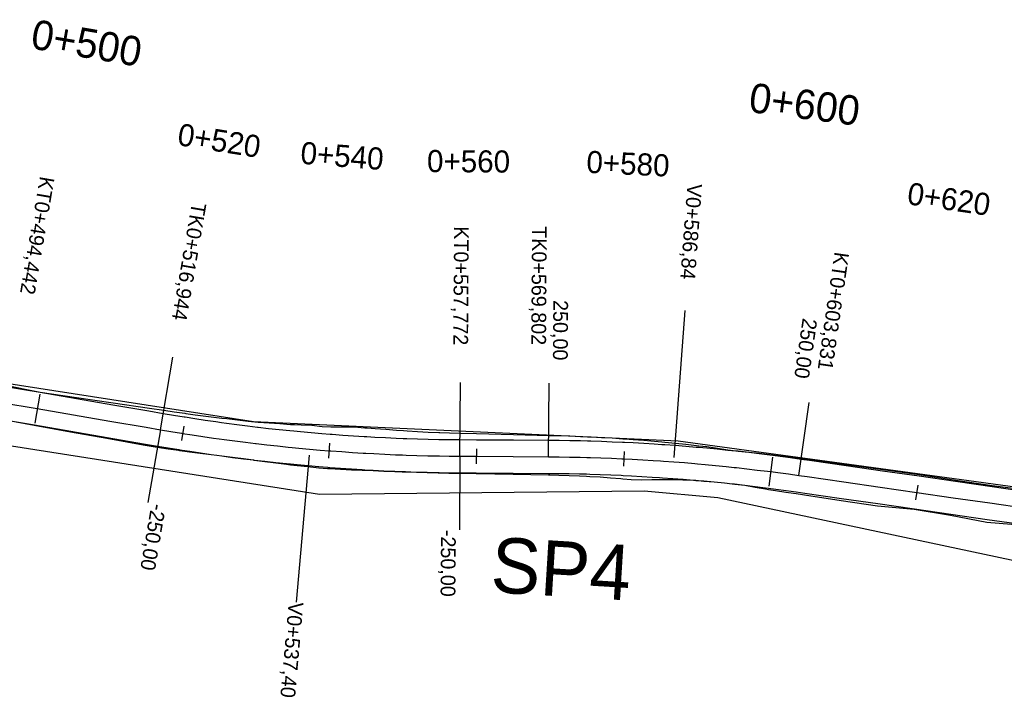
# Model space of a CAD drawing. Extents: x -636600 to -628587, y -1090963 to -1085869.
# Drawn here: x -634772.9 to -634639.3, y -1088711.7 to -1088619.8 of the extents above; entities that cross this region are included whole.
import ezdxf

# ---------------------------------------------------------------- set-up
doc = ezdxf.new("R2010")
doc.units = 0
for name, color, linetype in [('01_PARCELY_NÁVRH_PC', 7, 'Continuous'), ('03_PC_OBJEKTY_STAV', 7, 'Continuous'), ('HEKTOMETRY100', 7, 'Continuous'), ('HEKTOMETRY20', 7, 'Continuous'), ('HL_BODY', 7, 'Continuous'), ('POLOMERY', 7, 'Continuous'), ('situace_osa', 7, 'Continuous'), ('situace_těleso', 7, 'Continuous'), ('situace_vozovka', 7, 'Continuous'), ('VRCHOLY', 7, 'Continuous')]:
    doc.layers.add(name, color=color, linetype=linetype)

msp = doc.modelspace()

# ---------------------------------------------------------------- linework, layer by layer
at = {"layer": '01_PARCELY_NÁVRH_PC'}
msp.add_lwpolyline([(-634856.22, -1088665.77), (-634826.05, -1088661.82), (-634787.5, -1088667.13), (-634741.16, -1088674.32), (-634683.58, -1088676.92), (-634600.42, -1088688.28), (-634467.7, -1088692.99), (-634435.01, -1088694.69), (-634438.44, -1088700.58), (-634447.31, -1088700.27), (-634451.54, -1088705.11), (-634535.06, -1088699.64), (-634613.83, -1088697), (-634627.55, -1088695.4), (-634678.17, -1088684.68), (-634688.19, -1088683.76), (-634732.18, -1088684.2), (-634786.4, -1088675.69), (-634839.59, -1088671.11), (-634854.36, -1088673.6), (-634854.26, -1088672.81)], close=True, dxfattribs=at)
at = {"layer": 'HEKTOMETRY100'}
for points in [[(-634770.14, -1088670.59), (-634770.82, -1088674.54)], [(-634670.76, -1088679.13), (-634671.27, -1088683.1)]]:
    msp.add_lwpolyline(points, dxfattribs=at)
at = {"layer": 'HEKTOMETRY20'}
for points in [[(-634750.61, -1088674.94), (-634750.92, -1088676.91)], [(-634730.83, -1088677.27), (-634730.99, -1088679.27)], [(-634710.92, -1088678.03), (-634710.94, -1088680.03)], [(-634690.89, -1088678.37), (-634690.98, -1088680.37)], [(-634651.07, -1088682.94), (-634651.36, -1088684.92)]]:
    msp.add_lwpolyline(points, dxfattribs=at)
at = {"layer": 'HL_BODY'}
for points in [[(-634753.78, -1088675.43), (-634752.09, -1088665.57)], [(-634713.16, -1088679.02), (-634713.09, -1088669.02)], [(-634701.13, -1088679.1), (-634701.06, -1088669.1)], [(-634667.22, -1088681.63), (-634665.8, -1088671.73)]]:
    msp.add_lwpolyline(points, dxfattribs=at)
at = {"layer": 'POLOMERY'}
for points in [[(-634701.13, -1088679.1), (-634701.06, -1088669.1)], [(-634667.22, -1088681.63), (-634665.8, -1088671.73)], [(-634753.78, -1088675.43), (-634755.47, -1088685.28)], [(-634713.16, -1088679.02), (-634713.22, -1088689.02)]]:
    msp.add_lwpolyline(points, dxfattribs=at)
at = {"layer": 'situace_osa'}
msp.add_lwpolyline([(-634775.41, -1088671.72), (-634770.48, -1088672.56), (-634765.55, -1088673.41), (-634760.63, -1088674.25), (-634755.7, -1088675.1), (-634753.78, -1088675.43), (-634752.34, -1088675.67), (-634750.9, -1088675.9), (-634750.77, -1088675.93), (-634749.46, -1088676.13), (-634748.02, -1088676.35), (-634746.58, -1088676.55), (-634745.82, -1088676.66), (-634745.13, -1088676.75), (-634743.69, -1088676.95), (-634742.24, -1088677.13), (-634740.86, -1088677.3), (-634740.79, -1088677.3), (-634739.35, -1088677.47), (-634737.9, -1088677.63), (-634736.45, -1088677.78), (-634735.89, -1088677.83), (-634734.99, -1088677.92), (-634733.54, -1088678.05), (-634732.09, -1088678.18), (-634730.91, -1088678.27), (-634730.64, -1088678.29), (-634729.18, -1088678.4), (-634727.73, -1088678.5), (-634726.27, -1088678.59), (-634725.92, -1088678.61), (-634724.82, -1088678.67), (-634723.36, -1088678.74), (-634721.9, -1088678.81), (-634720.93, -1088678.85), (-634720.45, -1088678.86), (-634718.99, -1088678.91), (-634717.53, -1088678.95), (-634716.07, -1088678.98), (-634715.93, -1088678.98), (-634714.62, -1088679), (-634713.16, -1088679.02), (-634710.93, -1088679.03), (-634705.93, -1088679.06), (-634701.13, -1088679.1), (-634700.93, -1088679.1), (-634699.71, -1088679.11), (-634698.29, -1088679.13), (-634696.87, -1088679.16), (-634695.93, -1088679.18), (-634695.46, -1088679.2), (-634694.04, -1088679.24), (-634692.62, -1088679.3), (-634691.21, -1088679.36), (-634690.93, -1088679.37), (-634689.79, -1088679.43), (-634688.37, -1088679.5), (-634686.96, -1088679.59), (-634685.94, -1088679.66), (-634685.54, -1088679.68), (-634684.13, -1088679.79), (-634682.72, -1088679.89), (-634681.3, -1088680.01), (-634680.96, -1088680.04), (-634679.89, -1088680.14), (-634678.48, -1088680.27), (-634677.07, -1088680.41), (-634675.98, -1088680.53), (-634675.66, -1088680.56), (-634674.25, -1088680.72), (-634672.84, -1088680.89), (-634671.43, -1088681.06), (-634671.01, -1088681.11), (-634670.03, -1088681.24), (-634668.62, -1088681.43), (-634667.22, -1088681.63), (-634666.06, -1088681.79), (-634661.11, -1088682.51), (-634656.16, -1088683.22), (-634651.21, -1088683.93), (-634646.26, -1088684.64), (-634641.32, -1088685.35), (-634636.37, -1088686.06)], dxfattribs=at)
at = {"layer": 'situace_těleso'}
for points in [[(-634775, -1088669.32), (-634770.1, -1088670.34), (-634765.15, -1088671.06), (-634760.2, -1088671.78), (-634755.25, -1088672.51), (-634753.33, -1088672.79), (-634751.9, -1088672.99), (-634750.47, -1088673.19), (-634750.33, -1088673.21), (-634749.04, -1088673.39), (-634747.61, -1088673.57), (-634746.18, -1088673.75), (-634745.43, -1088673.84), (-634744.75, -1088673.92), (-634743.32, -1088674.09), (-634741.89, -1088674.25), (-634740.52, -1088674.38), (-634740.45, -1088674.39), (-634739.01, -1088674.5), (-634737.58, -1088674.6), (-634736.14, -1088674.7), (-634735.59, -1088674.73), (-634734.7, -1088674.78), (-634733.26, -1088674.82), (-634731.83, -1088674.98), (-634730.66, -1088675.04), (-634730.39, -1088675.03), (-634728.94, -1088675.02), (-634727.5, -1088675.04), (-634726.07, -1088675.15), (-634725.72, -1088675.18), (-634724.63, -1088675.26), (-634723.2, -1088675.37), (-634721.76, -1088675.47), (-634720.8, -1088675.53), (-634720.33, -1088675.57), (-634718.89, -1088675.66), (-634717.45, -1088675.74), (-634716.02, -1088675.8), (-634715.87, -1088675.81), (-634714.58, -1088675.86), (-634713.14, -1088675.9), (-634710.91, -1088675.96), (-634705.91, -1088676.08), (-634701.11, -1088676.19), (-634700.91, -1088676.2), (-634699.67, -1088676.23), (-634698.24, -1088676.27), (-634696.81, -1088676.33), (-634695.85, -1088676.37), (-634695.37, -1088676.39), (-634693.94, -1088676.46), (-634692.51, -1088676.54), (-634691.08, -1088676.64), (-634690.8, -1088676.66), (-634689.65, -1088676.74), (-634688.22, -1088676.85), (-634686.79, -1088676.97), (-634685.77, -1088677.06), (-634685.37, -1088677.1), (-634683.94, -1088677.24), (-634682.51, -1088677.39), (-634681.09, -1088677.55), (-634680.74, -1088677.59), (-634679.67, -1088677.71), (-634678.25, -1088677.94), (-634676.84, -1088678.15), (-634675.74, -1088678.27), (-634675.41, -1088678.3), (-634673.99, -1088678.46), (-634672.57, -1088678.62), (-634671.15, -1088678.78), (-634670.72, -1088678.84), (-634669.73, -1088678.96), (-634668.31, -1088679.14), (-634666.89, -1088679.32), (-634665.73, -1088679.48), (-634660.77, -1088680.14), (-634655.82, -1088680.82), (-634650.87, -1088681.51), (-634645.92, -1088682.25), (-634640.98, -1088683), (-634636.02, -1088683.63)], [(-634636.71, -1088688.43), (-634641.7, -1088688.02), (-634646.61, -1088687.06), (-634651.55, -1088686.25), (-634656.54, -1088685.81), (-634661.48, -1088685.05), (-634666.42, -1088684.3), (-634667.58, -1088684.13), (-634668.97, -1088683.92), (-634670.36, -1088683.72), (-634671.33, -1088683.56), (-634671.74, -1088683.49), (-634673.13, -1088683.24), (-634674.51, -1088683), (-634675.91, -1088682.83), (-634676.22, -1088682.8), (-634677.3, -1088682.68), (-634678.7, -1088682.53), (-634680.1, -1088682.38), (-634681.16, -1088682.34), (-634681.5, -1088682.33), (-634682.91, -1088682.27), (-634684.31, -1088682.23), (-634685.72, -1088682.21), (-634686.11, -1088682.21), (-634687.13, -1088682.22), (-634688.53, -1088682.25), (-634689.94, -1088682.24), (-634691.06, -1088682.13), (-634691.33, -1088682.1), (-634692.73, -1088681.98), (-634694.13, -1088681.88), (-634695.53, -1088681.8), (-634696, -1088681.77), (-634696.93, -1088681.73), (-634698.34, -1088681.68), (-634699.74, -1088681.64), (-634700.95, -1088681.6), (-634701.14, -1088681.6), (-634705.94, -1088681.5), (-634710.94, -1088681.4), (-634713.17, -1088681.35), (-634714.64, -1088681.34), (-634715.97, -1088681.32), (-634716.12, -1088681.32), (-634717.59, -1088681.28), (-634719.06, -1088681.24), (-634720.53, -1088681.19), (-634721.01, -1088681.17), (-634722, -1088681.14), (-634723.47, -1088681.08), (-634724.94, -1088681.02), (-634726.06, -1088680.97), (-634726.41, -1088680.95), (-634727.88, -1088680.89), (-634729.35, -1088680.82), (-634730.82, -1088680.75), (-634731.1, -1088680.74), (-634732.29, -1088680.62), (-634733.76, -1088680.47), (-634735.22, -1088680.31), (-634736.12, -1088680.21), (-634736.68, -1088680.14), (-634738.14, -1088679.96), (-634739.6, -1088679.78), (-634741.06, -1088679.58), (-634741.13, -1088679.57), (-634742.52, -1088679.38), (-634743.98, -1088679.19), (-634745.44, -1088679.02), (-634746.14, -1088678.94), (-634746.9, -1088678.84), (-634748.36, -1088678.66), (-634749.82, -1088678.47), (-634751.14, -1088678.28), (-634751.28, -1088678.26), (-634752.74, -1088678.06), (-634754.19, -1088677.83), (-634756.11, -1088677.5), (-634761.03, -1088676.62), (-634765.95, -1088675.74), (-634770.87, -1088674.86), (-634775.8, -1088673.97)]]:
    msp.add_lwpolyline(points, dxfattribs=at)
at = {"layer": 'situace_vozovka'}
for points in [[(-634775.03, -1088669.5), (-634770.1, -1088670.35), (-634765.17, -1088671.19), (-634760.24, -1088672.04), (-634755.32, -1088672.88), (-634753.4, -1088673.21), (-634751.98, -1088673.45), (-634750.55, -1088673.68), (-634750.41, -1088673.7), (-634749.12, -1088673.91), (-634747.69, -1088674.12), (-634746.26, -1088674.33), (-634745.51, -1088674.43), (-634744.83, -1088674.53), (-634743.4, -1088674.72), (-634741.97, -1088674.9), (-634740.6, -1088675.06), (-634740.53, -1088675.07), (-634739.1, -1088675.24), (-634737.66, -1088675.39), (-634736.22, -1088675.54), (-634735.67, -1088675.59), (-634734.78, -1088675.68), (-634733.34, -1088675.81), (-634731.9, -1088675.93), (-634730.73, -1088676.03), (-634730.46, -1088676.05), (-634729.02, -1088676.16), (-634727.58, -1088676.25), (-634726.14, -1088676.34), (-634725.79, -1088676.36), (-634724.7, -1088676.42), (-634723.25, -1088676.5), (-634721.81, -1088676.56), (-634720.84, -1088676.6), (-634720.37, -1088676.62), (-634718.92, -1088676.66), (-634717.48, -1088676.7), (-634716.03, -1088676.73), (-634715.89, -1088676.73), (-634714.59, -1088676.75), (-634713.14, -1088676.77), (-634710.91, -1088676.78), (-634705.91, -1088676.81), (-634701.11, -1088676.85), (-634700.91, -1088676.85), (-634699.68, -1088676.86), (-634698.25, -1088676.88), (-634696.82, -1088676.91), (-634695.87, -1088676.93), (-634695.39, -1088676.95), (-634693.96, -1088676.99), (-634692.53, -1088677.05), (-634691.1, -1088677.11), (-634690.83, -1088677.12), (-634689.67, -1088677.18), (-634688.24, -1088677.26), (-634686.82, -1088677.34), (-634685.79, -1088677.41), (-634685.39, -1088677.44), (-634683.96, -1088677.54), (-634682.54, -1088677.65), (-634681.11, -1088677.77), (-634680.76, -1088677.8), (-634679.69, -1088677.9), (-634678.26, -1088678.03), (-634676.84, -1088678.18), (-634675.74, -1088678.29), (-634675.41, -1088678.33), (-634673.99, -1088678.49), (-634672.57, -1088678.65), (-634671.15, -1088678.83), (-634670.73, -1088678.88), (-634669.73, -1088679.01), (-634668.32, -1088679.2), (-634666.9, -1088679.4), (-634665.74, -1088679.57), (-634660.79, -1088680.28), (-634655.84, -1088680.99), (-634650.89, -1088681.7), (-634645.94, -1088682.41), (-634641, -1088683.12), (-634636.05, -1088683.83)], [(-634775.79, -1088673.94), (-634770.86, -1088674.78), (-634765.93, -1088675.63), (-634761.01, -1088676.47), (-634756.08, -1088677.32), (-634754.16, -1088677.65), (-634752.71, -1088677.89), (-634751.26, -1088678.13), (-634751.12, -1088678.15), (-634749.8, -1088678.35), (-634748.35, -1088678.57), (-634746.89, -1088678.78), (-634746.13, -1088678.89), (-634745.44, -1088678.98), (-634743.98, -1088679.18), (-634742.52, -1088679.36), (-634741.13, -1088679.53), (-634741.06, -1088679.54), (-634739.6, -1088679.71), (-634738.13, -1088679.87), (-634736.67, -1088680.02), (-634736.11, -1088680.07), (-634735.21, -1088680.16), (-634733.74, -1088680.29), (-634732.27, -1088680.42), (-634731.08, -1088680.51), (-634730.81, -1088680.54), (-634729.34, -1088680.64), (-634727.87, -1088680.74), (-634726.4, -1088680.83), (-634726.05, -1088680.86), (-634724.94, -1088680.92), (-634723.47, -1088680.99), (-634722, -1088681.06), (-634721.01, -1088681.1), (-634720.53, -1088681.11), (-634719.06, -1088681.16), (-634717.58, -1088681.2), (-634716.11, -1088681.23), (-634715.97, -1088681.23), (-634714.64, -1088681.25), (-634713.17, -1088681.27), (-634710.94, -1088681.28), (-634705.94, -1088681.31), (-634701.14, -1088681.35), (-634700.95, -1088681.35), (-634699.74, -1088681.36), (-634698.33, -1088681.38), (-634696.93, -1088681.41), (-634695.99, -1088681.43), (-634695.52, -1088681.45), (-634694.12, -1088681.49), (-634692.71, -1088681.54), (-634691.31, -1088681.61), (-634691.04, -1088681.62), (-634689.91, -1088681.67), (-634688.5, -1088681.75), (-634687.1, -1088681.84), (-634686.09, -1088681.9), (-634685.7, -1088681.93), (-634684.3, -1088682.03), (-634682.9, -1088682.14), (-634681.5, -1088682.25), (-634681.15, -1088682.28), (-634680.1, -1088682.38), (-634678.7, -1088682.51), (-634677.3, -1088682.65), (-634676.22, -1088682.77), (-634675.9, -1088682.8), (-634674.51, -1088682.96), (-634673.11, -1088683.12), (-634671.72, -1088683.29), (-634671.3, -1088683.35), (-634670.32, -1088683.47), (-634668.93, -1088683.66), (-634667.54, -1088683.86), (-634666.38, -1088684.02), (-634661.43, -1088684.73), (-634656.48, -1088685.44), (-634651.53, -1088686.15), (-634646.58, -1088686.86), (-634641.64, -1088687.58), (-634636.69, -1088688.29)]]:
    msp.add_lwpolyline(points, dxfattribs=at)
at = {"layer": 'VRCHOLY'}
for points in [[(-634684.09, -1088679.21), (-634682.6, -1088659.26)], [(-634733.62, -1088678.89), (-634735.38, -1088698.81)]]:
    msp.add_lwpolyline(points, dxfattribs=at)

# ---------------------------------------------------------------- texts
at = {"layer": '03_PC_OBJEKTY_STAV'}
msp.add_text('SP4', height=7.5, rotation=356.5015, dxfattribs=at).set_placement((-634709.11, -1088697.44))
at = {"layer": 'HEKTOMETRY100'}
for s, rotation, p in [('0+500', 350.2708, (-634771.51, -1088623.69)), ('0+600', 352.707, (-634674.12, -1088632.32))]:
    msp.add_text(s, height=4, rotation=rotation, dxfattribs=at).set_placement(p)
at = {"layer": 'HEKTOMETRY20'}
for s, rotation, p in [('0+520', 350.9712, (-634751.59, -1088636.81)), ('0+540', 355.5548, (-634734.86, -1088639.35)), ('0+560', 359.6278, (-634717.63, -1088640.49)), ('0+580', 357.2906, (-634696.06, -1088640.58)), ('0+620', 351.829, (-634652.63, -1088644.83))]:
    msp.add_text(s, height=3, rotation=rotation, dxfattribs=at).set_placement(p)
at = {"layer": 'HL_BODY'}
for s, rotation, p in [('KT0+494,442', 260.2708, (-634770.09, -1088640.98)), ('TK0+516,944', 260.2708, (-634749.5, -1088644.53)), ('KT0+557,772', 269.6278, (-634713.95, -1088647.83)), ('TK0+569,802', 269.6278, (-634703.38, -1088647.82)), ('KT0+603,831', 261.829, (-634662.35, -1088651.23))]:
    msp.add_text(s, height=2, rotation=rotation, dxfattribs=at).set_placement(p)
at = {"layer": 'POLOMERY'}
for s, rotation, p in [('250,00', 269.6278, (-634700.49, -1088657.84)), ('250,00', 261.829, (-634666.67, -1088660.23)), ('-250,00', 260.2708, (-634754.98, -1088685.37)), ('-250,00', 269.6278, (-634715.72, -1088689))]:
    msp.add_text(s, height=2, rotation=rotation, dxfattribs=at).set_placement(p)
at = {"layer": 'VRCHOLY'}
for s, rotation, p in [('V0+586,84', 265.7284, (-634682.31, -1088642.02)), ('V0+537,40', 264.9493, (-634736.37, -1088698.72))]:
    msp.add_text(s, height=2, rotation=rotation, dxfattribs=at).set_placement(p)

doc.saveas('drawing.dxf')
